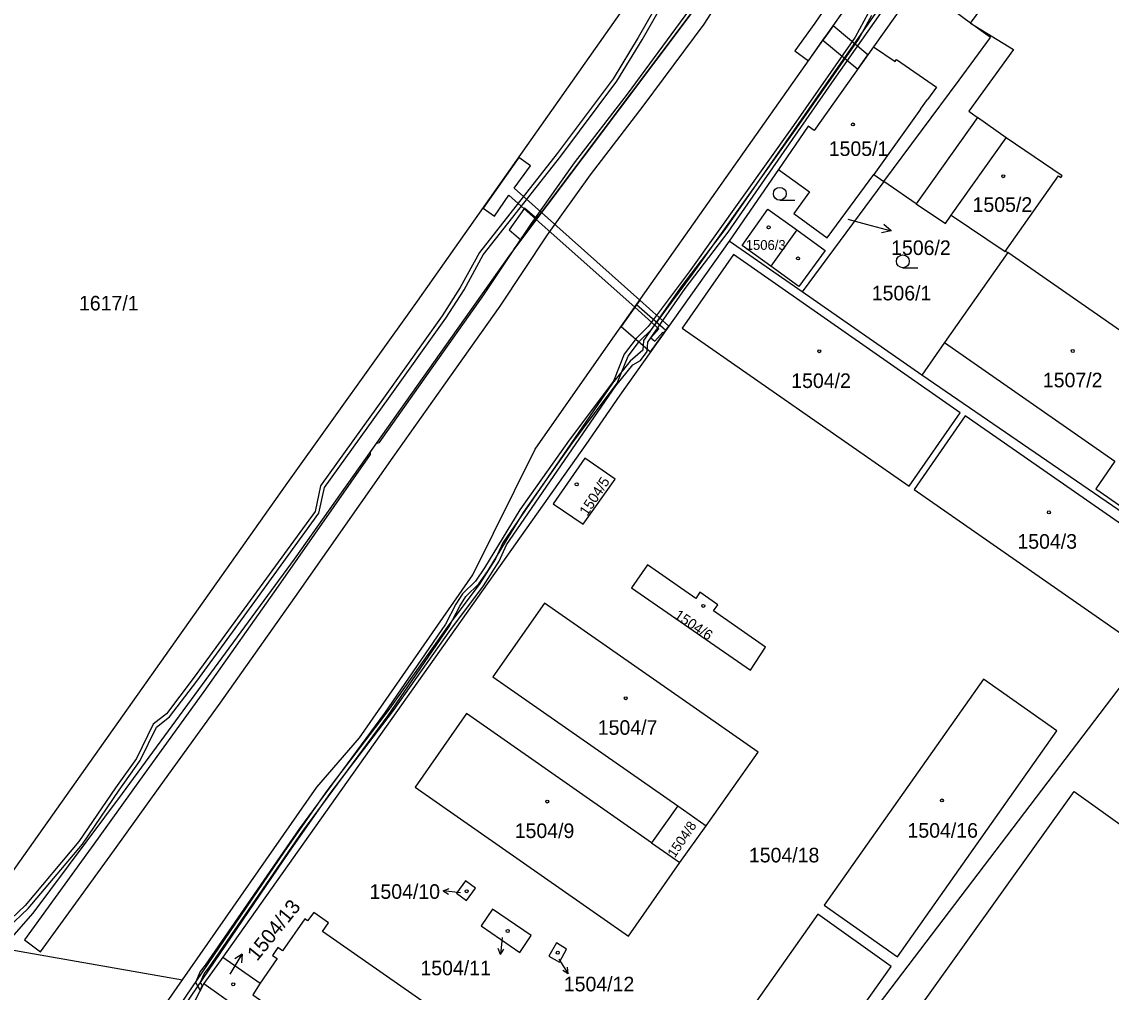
# Model space of a CAD drawing. Extents: x -756746 to -753363, y -1166406 to -1161727.
# Drawn here: x -755596.6 to -755469.5, y -1164484.1 to -1164370.9 of the extents above; entities that cross this region are included whole.
import ezdxf

# ---------------------------------------------------------------- set-up
doc = ezdxf.new("R2010")
doc.units = 0
for name, color, linetype in [('Hranice parcel', 7, 'Continuous'), ('Parcelní čísla', 7, 'Continuous'), ('Pop  PČ popisy', 7, 'Continuous'), ('Vnitřní kresba', 7, 'Continuous'), ('Věcná břemena k části', 7, 'Continuous'), ('Značky budov', 7, 'Continuous'), ('Značky kultur', 7, 'Continuous')]:
    doc.layers.add(name, color=color, linetype=linetype)

msp = doc.modelspace()

# ---------------------------------------------------------------- linework, layer by layer
at = {"layer": 'Hranice parcel'}
for p, q in [((-755485.9, -1164371.06), (-755492.02, -1164366.51)), ((-755508.29, -1164388.14), (-755514.04, -1164396.48)), ((-755495.99, -1164389.55), (-755505.52, -1164402.41)), ((-755492.23, -1164392.13), (-755495.99, -1164389.55)), ((-755505.52, -1164402.41), (-755514.04, -1164396.48)), ((-755481.53, -1164397.83), (-755488.92, -1164408.3)), ((-755481.53, -1164397.83), (-755481.82, -1164397.7)), ((-755459.58, -1164413.11), (-755481.53, -1164397.83)), ((-755491.57, -1164412.11), (-755505.52, -1164402.41)), ((-755488.92, -1164408.3), (-755491.57, -1164412.11)), ((-755488.92, -1164408.3), (-755469.03, -1164422.15)), ((-755458.15, -1164435.04), (-755491.57, -1164412.11)), ((-755520.02, -1164462.35), (-755523.09, -1164466.67)), ((-755520.02, -1164462.35), (-755516.71, -1164464.66)), ((-755519.79, -1164468.97), (-755516.71, -1164464.66)), ((-755523.09, -1164466.67), (-755519.79, -1164468.97)), ((-755598.83, -1164478.96), (-755577.79, -1164482.62)), ((-755573.11, -1164479.98), (-755575.33, -1164483.05)), ((-755573.11, -1164479.98), (-755568.75, -1164483.03)), ((-755575.33, -1164483.05), (-755577.71, -1164487.62)), ((-755575.33, -1164483.05), (-755571.55, -1164485.75)), ((-755568.75, -1164483.03), (-755569.58, -1164484.37))]:
    msp.add_line(p, q, dxfattribs=at)
for points in [[(-755577.79, -1164482.62), (-755562.13, -1164460.17), (-755557.15, -1164454.4), (-755543.94, -1164435.4), (-755536.66, -1164420.76), (-755527.86, -1164408.19), (-755502.56, -1164372.3), (-755479.86, -1164340.17)], [(-755601.79, -1164475.86), (-755565.51, -1164424.64), (-755550.38, -1164403.5), (-755512.75, -1164350.06), (-755509.57, -1164345.58)], [(-755485.9, -1164371.06), (-755478.05, -1164360.46), (-755479.53, -1164359.41)], [(-755492.02, -1164366.51), (-755497.18, -1164373.84), (-755504.11, -1164383.59), (-755504.81, -1164383.09), (-755508.29, -1164388.14)], [(-755518.35, -1164369.78), (-755539.55, -1164397.96), (-755564.77, -1164433.58), (-755584.86, -1164460.89), (-755595.26, -1164474.87), (-755598.83, -1164478.96)], [(-755495.99, -1164389.55), (-755487.22, -1164377.72), (-755483.54, -1164372.75), (-755485.9, -1164371.06)], [(-755481.82, -1164397.7), (-755475.6, -1164388.87), (-755475.34, -1164389.06), (-755475.2, -1164388.86), (-755481.72, -1164384.43), (-755485.06, -1164382.08), (-755492.23, -1164392.13)], [(-755508.29, -1164388.14), (-755504.68, -1164390.74), (-755506.5, -1164393.28), (-755502.59, -1164396.12), (-755497.17, -1164388.74), (-755495.99, -1164389.55)], [(-755502.82, -1164397.58), (-755505.89, -1164401.8), (-755509.19, -1164399.42), (-755512.53, -1164397.02), (-755509.52, -1164392.77), (-755506.15, -1164395.19), (-755502.82, -1164397.58)], [(-755492.23, -1164392.13), (-755488.78, -1164394.44), (-755488.15, -1164393.45), (-755481.82, -1164397.7)], [(-755514.04, -1164396.48), (-755526.78, -1164414.47), (-755530.75, -1164420.19), (-755573.11, -1164479.98)], [(-755487.08, -1164416.53), (-755513.52, -1164398.07), (-755519.5, -1164406.63), (-755493.05, -1164425.08), (-755487.08, -1164416.53)], [(-755465.97, -1164443.88), (-755459.99, -1164435.29), (-755486.51, -1164416.87), (-755492.47, -1164425.45), (-755465.97, -1164443.88)], [(-755469.03, -1164422.15), (-755471.28, -1164425.36), (-755460.03, -1164433.2), (-755459.87, -1164432.98), (-755460.13, -1164432.8), (-755449.57, -1164418.55), (-755441.41, -1164424.25)], [(-755530.87, -1164421.81), (-755534.55, -1164427.13), (-755531.07, -1164429.51), (-755527.34, -1164424.25), (-755530.87, -1164421.81)], [(-755525.43, -1164436.91), (-755511.56, -1164446.54), (-755509.78, -1164443.86), (-755515.86, -1164439.61), (-755515.37, -1164438.89), (-755517.45, -1164437.44), (-755517.93, -1164438.17), (-755523.55, -1164434.24), (-755525.43, -1164436.91)], [(-755458.15, -1164435.04), (-755458.53, -1164435.5), (-755507.42, -1164499.71)], [(-755516.71, -1164464.66), (-755510.67, -1164456.08), (-755535.59, -1164438.72), (-755541.59, -1164447.3), (-755520.02, -1164462.35)], [(-755484.37, -1164447.59), (-755502.97, -1164473.94), (-755494.41, -1164479.97), (-755475.83, -1164453.6), (-755484.37, -1164447.59)], [(-755523.09, -1164466.67), (-755544.66, -1164451.59), (-755550.67, -1164460.15), (-755525.79, -1164477.56), (-755519.79, -1164468.97)], [(-755470.89, -1164544.25), (-755512.38, -1164514.6), (-755473.8, -1164460.66), (-755432.31, -1164490.34), (-755470.89, -1164544.25)], [(-755544.8, -1164471.09), (-755545.84, -1164472.51), (-755544.68, -1164473.39), (-755543.62, -1164471.95), (-755544.8, -1164471.09)], [(-755569.58, -1164484.37), (-755553.31, -1164495.79), (-755551.57, -1164496.96), (-755545.65, -1164488.13), (-755547.38, -1164486.98), (-755547.32, -1164486.89), (-755561.49, -1164476.98), (-755560.78, -1164475.99), (-755562.49, -1164474.77), (-755563.21, -1164475.77), (-755563.53, -1164475.54), (-755566.12, -1164479.26), (-755566.7, -1164478.87), (-755567.31, -1164479.78), (-755566.75, -1164480.16), (-755568.75, -1164483.03)], [(-755541.65, -1164474.4), (-755542.96, -1164476.34), (-755538.46, -1164479.44), (-755537.13, -1164477.45), (-755541.65, -1164474.4)], [(-755507.42, -1164499.71), (-755508.05, -1164499.27), (-755495.13, -1164481.08), (-755503.7, -1164474.99), (-755522.27, -1164501.32), (-755516.64, -1164505.4), (-755517.66, -1164506.8), (-755514.93, -1164508.76)], [(-755535.07, -1164479.89), (-755533.84, -1164480.59), (-755532.99, -1164479.04), (-755534.18, -1164478.34), (-755535.07, -1164479.89)], [(-755586.72, -1164501.18), (-755586.27, -1164497.37), (-755582.42, -1164489.27), (-755577.79, -1164482.62)]]:
    msp.add_lwpolyline(points, dxfattribs=at)
at = {"layer": 'Pop  PČ popisy'}
for p, q in [((-755500.2, -1164393.95), (-755498.05, -1164394.51)), ((-755498.05, -1164394.51), (-755495.15, -1164395.29)), ((-755495.15, -1164395.29), (-755496.25, -1164395.51)), ((-755495.15, -1164395.29), (-755495.99, -1164394.54)), ((-755547.39, -1164472.24), (-755546.68, -1164471.98)), ((-755545.39, -1164472.48), (-755547.39, -1164472.24)), ((-755547.39, -1164472.24), (-755546.76, -1164472.65)), ((-755540.5, -1164477.7), (-755540.71, -1164479.7)), ((-755540.71, -1164479.7), (-755540.97, -1164479)), ((-755540.71, -1164479.7), (-755540.31, -1164479.07)), ((-755572.25, -1164481.97), (-755570.84, -1164479.63)), ((-755570.84, -1164479.63), (-755571.7, -1164480.18)), ((-755570.84, -1164479.63), (-755570.92, -1164480.65)), ((-755533.9, -1164480.23), (-755532.81, -1164481.92)), ((-755532.81, -1164481.92), (-755533.45, -1164481.54)), ((-755532.81, -1164481.92), (-755532.89, -1164481.17))]:
    msp.add_line(p, q, dxfattribs=at)
at = {"layer": 'Vnitřní kresba'}
for p, q in [((-755485.9, -1164371.06), (-755480.87, -1164374.15)), ((-755497.18, -1164373.84), (-755494.67, -1164375.56)), ((-755480.87, -1164374.15), (-755486.07, -1164381.33)), ((-755494.67, -1164375.56), (-755494.51, -1164375.33)), ((-755494.51, -1164375.33), (-755489.85, -1164378.52)), ((-755489.85, -1164378.52), (-755490.89, -1164379.97)), ((-755491.71, -1164381.12), (-755490.89, -1164379.97)), ((-755491.71, -1164381.12), (-755497.17, -1164388.74)), ((-755486.07, -1164381.33), (-755485.06, -1164382.08)), ((-755488.15, -1164393.45), (-755481.72, -1164384.43)), ((-755506.15, -1164395.19), (-755509.19, -1164399.42))]:
    msp.add_line(p, q, dxfattribs=at)
at = {"layer": 'Věcná břemena k části'}
for points in [[(-755518.35, -1164369.78), (-755539.12, -1164397.39), (-755542.68, -1164402.75), (-755549.19, -1164411.92), (-755554.91, -1164420.02), (-755555.24, -1164420.12), (-755555.91, -1164421.06), (-755555.92, -1164421.38), (-755566.63, -1164436.71), (-755575.3, -1164449.03), (-755582.32, -1164458.68), (-755587.63, -1164466.1), (-755591.53, -1164471.46), (-755596.25, -1164477.98), (-755594.35, -1164479.36), (-755589.63, -1164472.84), (-755585.73, -1164467.46), (-755580.42, -1164460.04), (-755573.4, -1164450.39), (-755564.71, -1164438.05), (-755553.22, -1164421.68), (-755547.29, -1164413.28), (-755540.76, -1164404.07), (-755535.22, -1164395.74), (-755530.22, -1164388.75), (-755524.07, -1164380.77), (-755516.96, -1164371.21), (-755507.78, -1164356.91)], [(-755516.88, -1164359.18), (-755524.64, -1164372.74), (-755527.56, -1164377.55), (-755534.08, -1164386.28), (-755543.14, -1164397.81), (-755545.4, -1164401.91), (-755547.5, -1164405.21), (-755554.18, -1164414.55), (-755561.7, -1164425.03), (-755562.34, -1164428.01), (-755569.47, -1164437.8), (-755576.55, -1164447.49), (-755579.67, -1164451.6), (-755581.24, -1164452.84), (-755583.17, -1164456.81), (-755585.6, -1164460.23), (-755589.88, -1164466.5), (-755596.17, -1164473.97), (-755598.57, -1164476.27)], [(-755598.19, -1164476.59), (-755595.81, -1164474.31), (-755589.48, -1164466.8), (-755585.18, -1164460.51), (-755582.73, -1164457.07), (-755580.84, -1164453.16), (-755579.31, -1164451.96), (-755576.15, -1164447.79), (-755569.07, -1164438.1), (-755561.88, -1164428.21), (-755561.24, -1164425.23), (-755553.78, -1164414.85), (-755547.08, -1164405.49), (-755544.96, -1164402.17), (-755542.72, -1164398.09), (-755533.68, -1164386.58), (-755527.14, -1164377.83), (-755524.2, -1164373), (-755516.46, -1164359.46)], [(-755498.33, -1164362.71), (-755504.05, -1164371.07), (-755506.39, -1164374.32), (-755504.79, -1164375.47), (-755503.1, -1164373.07), (-755502.56, -1164372.3), (-755501.92, -1164371.4), (-755496.96, -1164364.37)], [(-755493.53, -1164364.99), (-755502.18, -1164377.38), (-755514.55, -1164395.13), (-755519.57, -1164401.71), (-755524.01, -1164408.09), (-755524.09, -1164409.2), (-755525.59, -1164410.5), (-755527.64, -1164413.06), (-755540.43, -1164431.68), (-755541.3, -1164433.56), (-755543.11, -1164436.41), (-755546.91, -1164441.52), (-755553.71, -1164451.08), (-755560.97, -1164460.59), (-755565.89, -1164467.62), (-755579.32, -1164487.34)], [(-755493.53, -1164364.99), (-755502.18, -1164377.38), (-755514.55, -1164395.13), (-755519.57, -1164401.71), (-755524.01, -1164408.09), (-755524.09, -1164409.2), (-755525.59, -1164410.5), (-755527.64, -1164413.06), (-755540.43, -1164431.68), (-755541.3, -1164433.56), (-755543.11, -1164436.41), (-755546.91, -1164441.52), (-755553.71, -1164451.08), (-755560.97, -1164460.59), (-755565.89, -1164467.62), (-755579.32, -1164487.34)], [(-755578.78, -1164487.44), (-755565.41, -1164467.8), (-755560.57, -1164460.89), (-755553.31, -1164451.38), (-755546.51, -1164441.8), (-755542.69, -1164436.69), (-755540.86, -1164433.8), (-755539.99, -1164431.92), (-755527.24, -1164413.36), (-755525.27, -1164410.9), (-755524.36, -1164410.4), (-755523.61, -1164409.38), (-755523.53, -1164408.27), (-755519.17, -1164402.01), (-755514.15, -1164395.43), (-755501.77, -1164377.66), (-755493.13, -1164365.29)], [(-755578.78, -1164487.44), (-755565.41, -1164467.8), (-755560.57, -1164460.89), (-755553.31, -1164451.38), (-755546.51, -1164441.8), (-755542.69, -1164436.69), (-755540.86, -1164433.8), (-755539.99, -1164431.92), (-755527.24, -1164413.36), (-755525.27, -1164410.9), (-755524.36, -1164410.4), (-755523.61, -1164409.38), (-755523.53, -1164408.27), (-755519.17, -1164402.01), (-755514.15, -1164395.43), (-755501.77, -1164377.66), (-755493.13, -1164365.29)], [(-755497.83, -1164369.9), (-755499.35, -1164372.71), (-755506.53, -1164383.01), (-755518.71, -1164400.06), (-755523.49, -1164406.46), (-755524.87, -1164407.83), (-755526.27, -1164409.66), (-755527.54, -1164412.81), (-755532.7, -1164419.72), (-755538.46, -1164427.84), (-755542.56, -1164434.61), (-755543.63, -1164436.15), (-755545.15, -1164437.62), (-755545.91, -1164438.83), (-755547.11, -1164441.16), (-755554.22, -1164451.52), (-755564.16, -1164464.99), (-755575.14, -1164480.92), (-755575.73, -1164481.66), (-755576.28, -1164482.93), (-755575.76, -1164483.88), (-755575.49, -1164483.35), (-755575.72, -1164482.91), (-755575.29, -1164481.92), (-755574.74, -1164481.22), (-755563.76, -1164465.29), (-755553.82, -1164451.8), (-755546.69, -1164441.42), (-755545.47, -1164439.07), (-755544.75, -1164437.94), (-755543.25, -1164436.47), (-755542.14, -1164434.89), (-755538.04, -1164428.12), (-755532.3, -1164420.02), (-755527.1, -1164413.05), (-755525.83, -1164409.92), (-755524.49, -1164408.17), (-755523.11, -1164406.78), (-755518.31, -1164400.36), (-755506.13, -1164383.29), (-755498.93, -1164372.97), (-755497.41, -1164370.16)]]:
    msp.add_lwpolyline(points, dxfattribs=at)
for points in [[(-755518.35, -1164369.78), (-755518.25, -1164368.89), (-755525.93, -1164379.35), (-755532.1, -1164387.35), (-755537.14, -1164394.42), (-755539.12, -1164397.39), (-755536.54, -1164393.96), (-755536.48, -1164393.88), (-755536.38, -1164393.75), (-755535.94, -1164393.16)], [(-755499.02, -1164376.43), (-755497.84, -1164374.76), (-755501.92, -1164371.4), (-755502.56, -1164372.3), (-755503.1, -1164373.07)], [(-755542.74, -1164392.65), (-755541.42, -1164393.57), (-755539.72, -1164391.13), (-755536.54, -1164393.96), (-755535.94, -1164393.16), (-755539.13, -1164390.31), (-755537.21, -1164387.7), (-755538.58, -1164386.74)], [(-755538.35, -1164396.36), (-755536.48, -1164393.88), (-755537.9, -1164392.65), (-755539.7, -1164395.19)], [(-755524.47, -1164403.38), (-755535.94, -1164393.16), (-755536.54, -1164393.96), (-755525.05, -1164404.2)], [(-755523.2, -1164409.42), (-755521.42, -1164406.9), (-755524.86, -1164403.93), (-755526.64, -1164406.46)], [(-755521.65, -1164407.23), (-755521.07, -1164406.41), (-755524.47, -1164403.38), (-755525.05, -1164404.2), (-755522.24, -1164406.71), (-755523.17, -1164407.77), (-755522.72, -1164408.16), (-755521.79, -1164407.11)]]:
    msp.add_lwpolyline(points, close=True, dxfattribs=at)
at = {"layer": 'Značky budov'}
for centre in [(-755499.6, -1164382.88), (-755482.06, -1164388.92), (-755509.43, -1164394.89), (-755506, -1164398.51), (-755503.53, -1164409.33), (-755473.95, -1164409.3), (-755531.82, -1164424.85), (-755476.74, -1164428.12), (-755517.05, -1164439.03), (-755526.09, -1164449.8), (-755535.26, -1164461.85), (-755489.22, -1164461.72), (-755544.65, -1164472.3), (-755539.87, -1164476.94), (-755534.02, -1164479.47), (-755571.89, -1164483.16)]:
    msp.add_circle(centre, 0.175, dxfattribs=at)
at = {"layer": 'Značky kultur'}
for p, q in [((-755508.13, -1164391.72), (-755506.38, -1164391.72)), ((-755493.77, -1164399.59), (-755492.02, -1164399.59))]:
    msp.add_line(p, q, dxfattribs=at)
for centre in [(-755508.13, -1164390.97), (-755493.77, -1164398.84)]:
    msp.add_circle(centre, 0.75, dxfattribs=at)

# ---------------------------------------------------------------- texts
at = {"layer": 'Parcelní čísla'}
for s, height, p in [('1505/1', 1.7, (-755502.42, -1164386.56)), ('1505/2', 1.7, (-755485.64, -1164393.08)), ('1506/3', 1.139, (-755512.1, -1164397.51)), ('1506/2', 1.7, (-755495.14, -1164398.11)), ('1506/1', 1.7, (-755497.4, -1164403.4)), ('1617/1', 1.7, (-755589.88, -1164404.58)), ('1504/2', 1.7, (-755506.79, -1164413.62)), ('1507/2', 1.7, (-755477.44, -1164413.54)), ('1504/3', 1.7, (-755480.41, -1164432.36)), ('1504/7', 1.7, (-755529.36, -1164454.06)), ('1504/9', 1.7, (-755539.05, -1164466.1)), ('1504/16', 1.7, (-755493.23, -1164466.06)), ('1504/18', 1.7, (-755511.73, -1164468.94)), ('1504/10', 1.7, (-755555.98, -1164473.19)), ('1504/11', 1.7, (-755550.05, -1164482.1)), ('1504/12', 1.7, (-755533.32, -1164483.98))]:
    msp.add_text(s, height=height, dxfattribs=at).set_placement(p)
for s, height, rotation, p in [('1504/5', 1.2, 57, (-755530.58, -1164428.62)), ('1504/6', 1.2, 326, (-755520.54, -1164440.37)), ('1504/8', 1.139, 56, (-755520.38, -1164468.49)), ('1504/13', 1.7, 51, (-755569.1, -1164480.54))]:
    msp.add_text(s, height=height, rotation=rotation, dxfattribs=at).set_placement(p)

doc.saveas('drawing.dxf')
